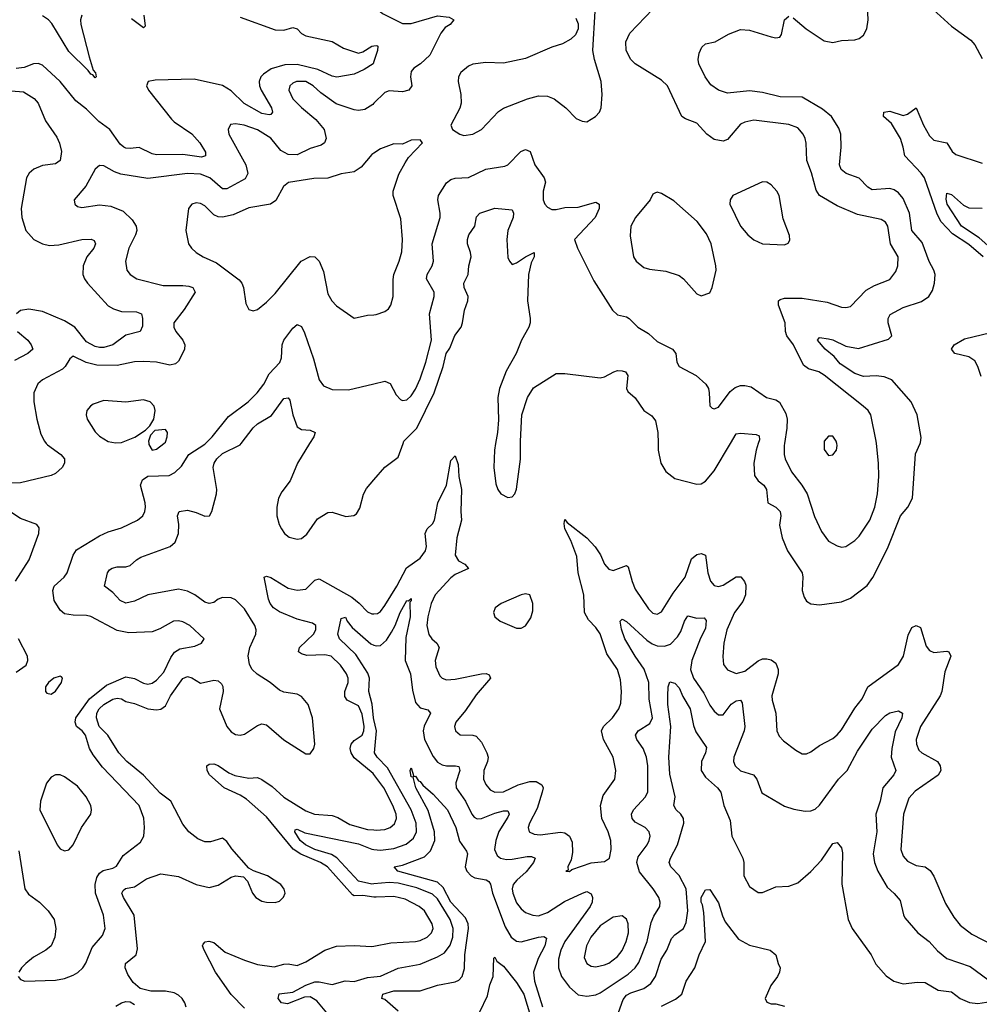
# Model space of a CAD drawing. Header units: inches. Extents: x 1843162 to 1959474, y 907081 to 1016326.
# Tile 492 of 656: x 1888386 to 1892757, y 997444 to 1001931. Entities that reach past the tile are written whole.
import ezdxf

# ---------------------------------------------------------------- set-up
doc = ezdxf.new("R2010")
doc.units = ezdxf.units.IN
doc.header["$MEASUREMENT"] = 0
for name, color, linetype in [('B8080', 7, 'Continuous'), ('B8090', 7, 'Continuous'), ('B8989', 7, 'Continuous'), ('B8999', 7, 'Continuous')]:
    doc.layers.add(name, color=color, linetype=linetype)

msp = doc.modelspace()

# ---------------------------------------------------------------- linework, layer by layer
at = {"layer": 'B8080', "color": 5}
for points, elevation in [([(1888670, 1001951.6), (1888664.1, 1001930), (1888665.6, 1001910), (1888702.1, 1001762.1), (1888721.1, 1001701.1), (1888731.7, 1001688.3), (1888734.7, 1001670), (1888730, 1001666.2), (1888720.2, 1001680.2), (1888710, 1001682.9), (1888699, 1001699), (1888610, 1001785.6), (1888533.4, 1001913.4), (1888518, 1001930), (1888490, 1001948.1)], 480), ([(1888951.4, 1001951.4), (1888958.4, 1001901.6), (1888950, 1001893.3), (1888895.1, 1001935.1)], 480), ([(1889390, 1001943.4), (1889550, 1001885.3), (1889590, 1001883.8), (1889630, 1001895), (1889650, 1001890.2), (1889670, 1001868.9), (1889690, 1001857.8), (1889810, 1001832.5), (1889861.9, 1001801.9), (1889930, 1001779.3), (1889950, 1001785.2), (1889989.9, 1001810.1), (1890000, 1001811.3)], 520), ([(1890000, 1001740.9), (1889996.5, 1001730), (1889955.7, 1001704.3), (1889910, 1001682.8), (1889830.7, 1001669.3), (1889810, 1001674.3), (1889744, 1001704), (1889650, 1001726.5), (1889594.5, 1001725.5), (1889532.5, 1001707.5), (1889497, 1001683), (1889485, 1001670), (1889476.8, 1001650), (1889478.6, 1001630), (1889486.9, 1001610), (1889534, 1001530), (1889537.5, 1001510), (1889530, 1001498.8), (1889522.8, 1001497.2), (1889490, 1001503.6), (1889409.5, 1001549.5), (1889350, 1001607.5), (1889310, 1001631.9), (1889180.7, 1001660.7), (1889003.9, 1001656.1), (1888971.2, 1001648.8), (1888963.5, 1001630), (1888972.6, 1001610), (1889078.3, 1001478.3), (1889090, 1001465.7), (1889170, 1001411.5), (1889207.1, 1001370), (1889232, 1001328), (1889232.6, 1001310), (1889215, 1001305), (1889130, 1001316.8), (1889010, 1001315.3), (1888990, 1001320.1), (1888930, 1001348), (1888890, 1001343.7), (1888870, 1001344.9), (1888860.3, 1001350), (1888843.6, 1001363.6), (1888797, 1001430), (1888747, 1001467), (1888690, 1001523.6), (1888642, 1001562), (1888571.5, 1001650), (1888490, 1001724.1), (1888470, 1001731.3), (1888450, 1001729.8), (1888406.4, 1001713.6), (1888370, 1001709.1)], 520), ([(1890000, 1001550.5), (1889994.7, 1001545.3), (1889958.1, 1001521.9), (1889930, 1001517.5), (1889910, 1001520.2), (1889827.6, 1001547.6), (1889757.4, 1001597.4), (1889723.8, 1001630), (1889690, 1001649), (1889647.7, 1001650), (1889630, 1001642.2), (1889616.9, 1001630), (1889612.4, 1001610), (1889630.3, 1001570), (1889670, 1001530.3), (1889735.7, 1001475.7), (1889772.7, 1001430), (1889782.3, 1001390), (1889774.7, 1001370), (1889760.3, 1001359.7), (1889710, 1001344.3), (1889650, 1001316), (1889610, 1001316.1), (1889575.3, 1001335.3), (1889530, 1001390.5), (1889470, 1001429.8), (1889409.2, 1001450.8), (1889370, 1001455.8), (1889347.2, 1001452.8), (1889336.4, 1001430), (1889339.5, 1001410), (1889416.2, 1001270), (1889425.3, 1001230), (1889413.8, 1001206.2), (1889330, 1001160.5), (1889310, 1001160.5), (1889252.8, 1001210), (1889210, 1001226.7), (1889150, 1001229.9), (1888970, 1001207.6), (1888846.8, 1001226.8), (1888817.7, 1001237.7), (1888770, 1001264.7), (1888750, 1001267.3), (1888730, 1001249.6), (1888687.5, 1001172.5), (1888634, 1001110), (1888637.3, 1001090), (1888650, 1001080.5), (1888670, 1001074.9), (1888750, 1001086.9), (1888802, 1001082), (1888858.3, 1001058.3), (1888898.7, 1001018.7), (1888916.2, 1000990), (1888919.3, 1000970), (1888914.5, 1000950), (1888883.2, 1000890), (1888867.7, 1000830), (1888874.9, 1000790), (1888890, 1000770.4), (1888920.7, 1000750), (1889040, 1000720), (1889130, 1000720.4), (1889156.2, 1000716.2), (1889175.3, 1000710), (1889185.5, 1000690), (1889135.3, 1000610), (1889088.1, 1000550), (1889088.2, 1000530), (1889098.2, 1000510), (1889130.2, 1000470), (1889138.4, 1000450), (1889136.5, 1000430), (1889128.4, 1000410), (1889110, 1000374.7), (1889096.6, 1000363.4), (1889070, 1000357), (1889010, 1000369.9), (1888950, 1000374.1), (1888910, 1000371.1), (1888830, 1000354.9), (1888737.2, 1000357.2), (1888688.6, 1000368.6), (1888630, 1000398), (1888614.5, 1000385.5), (1888593.6, 1000350), (1888581.5, 1000338.5), (1888490.3, 1000290), (1888468.3, 1000271.7), (1888450.2, 1000230), (1888451, 1000190), (1888463.8, 1000110), (1888482.7, 1000042.7), (1888498.8, 1000010), (1888507.1, 1000000)], 540), ([(1888310, 1001610.1), (1888403, 1001603), (1888452.1, 1001572.1), (1888470.2, 1001550), (1888503.5, 1001470), (1888555.1, 1001395.1), (1888568.1, 1001368.1), (1888576.2, 1001330), (1888570, 1001289.8), (1888550, 1001274.6), (1888490, 1001266.1), (1888450.3, 1001250), (1888428.8, 1001231.2), (1888417.6, 1001210), (1888393.4, 1001070), (1888395.8, 1001030), (1888414.5, 1000970), (1888450.1, 1000930.1), (1888490, 1000910.2), (1888522, 1000902), (1888564.9, 1000904.9), (1888670.1, 1000930.1), (1888711.4, 1000931.4), (1888725.4, 1000925.4), (1888732.1, 1000910), (1888723.5, 1000890), (1888692.8, 1000850), (1888675.6, 1000810), (1888674.2, 1000770), (1888682.2, 1000750), (1888695.2, 1000730), (1888790, 1000627.6), (1888813.8, 1000613.8), (1888850, 1000601.3), (1888919, 1000599), (1888941.3, 1000590), (1888946.4, 1000570), (1888945.5, 1000534.5), (1888935.6, 1000510), (1888870, 1000492.9), (1888810, 1000448.7), (1888770, 1000437.9), (1888750, 1000437.9), (1888730, 1000441.5), (1888690, 1000462.9), (1888636.9, 1000530), (1888590, 1000558.7), (1888490, 1000601), (1888428.1, 1000611.9), (1888390, 1000606.4), (1888371.5, 1000590)], 520), ([(1890000, 1001322.9), (1889990, 1001316.2), (1889941.6, 1001258.4), (1889910, 1001238), (1889850, 1001228.3), (1889790, 1001208.8), (1889726.8, 1001206.8), (1889610.2, 1001189.8), (1889588.7, 1001171.3), (1889552.5, 1001107.5), (1889529.5, 1001090.5), (1889430, 1001073.1), (1889358.5, 1001041.5), (1889310, 1001030.6), (1889290, 1001032.2), (1889270, 1001041.4), (1889230, 1001082.7), (1889210, 1001093.8), (1889190, 1001096.1), (1889170.7, 1001090), (1889155.2, 1001070), (1889143.6, 1000970), (1889155.3, 1000910), (1889168.7, 1000890), (1889190.4, 1000870), (1889222, 1000850), (1889283.1, 1000823.1), (1889386.1, 1000746.1), (1889398.7, 1000730), (1889406, 1000710), (1889417.1, 1000637.1), (1889430.6, 1000610.6), (1889450, 1000604), (1889470, 1000610.8), (1889510, 1000643.8), (1889550, 1000683.1), (1889668.5, 1000830), (1889710, 1000851.8), (1889730, 1000850.3), (1889750, 1000830.4), (1889770, 1000782.8), (1889790, 1000682), (1889808.9, 1000650), (1889830, 1000627), (1889910, 1000570.4), (1889970, 1000584.2), (1890000, 1000586.7)], 560), ([(1888375.9, 1000510), (1888423.8, 1000470), (1888439.3, 1000450), (1888445.5, 1000430), (1888423.6, 1000410), (1888362, 1000378)], 520), ([(1889233, 1000000), (1889263.2, 1000030), (1889337.4, 1000122.6), (1889426.6, 1000190), (1889468, 1000230), (1889498.3, 1000270), (1889523, 1000317), (1889571.4, 1000368.6), (1889578.7, 1000390), (1889582.4, 1000450), (1889589.1, 1000470), (1889630, 1000524.6), (1889650, 1000541.3), (1889670, 1000532.4), (1889684, 1000504), (1889725.3, 1000385.3), (1889750.2, 1000290.2), (1889770, 1000262), (1889810, 1000246.3), (1889884.2, 1000244.2), (1890000, 1000271.4)], 540), ([(1889394.8, 1000000), (1889450, 1000071.8), (1889469, 1000090), (1889532.9, 1000127.1), (1889590, 1000204), (1889610, 1000208.5), (1889617, 1000197), (1889630.1, 1000130), (1889650, 1000075.8), (1889670, 1000063.2), (1889710, 1000060.8), (1889732.4, 1000050), (1889725.8, 1000030), (1889707.1, 1000000)], 520), ([(1889042.3, 1000000), (1889050, 1000006.2), (1889058.8, 1000030), (1889059.3, 1000050), (1889050, 1000063.5), (1889001.8, 1000058.2), (1888982, 1000038), (1888973.8, 1000010), (1888974.5, 1000000)], 560)]:
    msp.add_lwpolyline(points, dxfattribs=dict(at, elevation=elevation))
at = {"layer": 'B8080', "color": 5, "elevation": 560}
msp.add_lwpolyline([(1888950, 1000198.5), (1888870, 1000188.6), (1888770, 1000195.1), (1888721.4, 1000178.6), (1888708.2, 1000170), (1888692.2, 1000150), (1888688.7, 1000130), (1888693.7, 1000110), (1888730, 1000052.7), (1888750, 1000032.4), (1888790, 1000008.5), (1888823.4, 1000003.4), (1888850, 1000004.9), (1888910.8, 1000029.2), (1888959.2, 1000060.8), (1888979.1, 1000080.9), (1888997, 1000110), (1889004.2, 1000150), (1888999.6, 1000170), (1888980.9, 1000190)], close=True, dxfattribs=at)
at = {"layer": 'B8090', "color": 5}
for points, elevation in [([(1890000, 1002002), (1890018, 1001978), (1890039.6, 1001959.6), (1890130, 1001914), (1890170, 1001913.1), (1890290, 1001948.4), (1890342.2, 1001942.2), (1890363.8, 1001930), (1890347.2, 1001910), (1890324.9, 1001895.1), (1890304.7, 1001870), (1890254.6, 1001770), (1890211.6, 1001730), (1890181.7, 1001710), (1890170, 1001695.1), (1890166.2, 1001670), (1890172.6, 1001630), (1890159.6, 1001610), (1890130, 1001602), (1890070, 1001606.8), (1890050, 1001598.8), (1890000, 1001550.5)], 540), ([(1891910, 1001940.2), (1891969, 1001889), (1892050, 1001835.2), (1892090, 1001827.8), (1892130, 1001836.5), (1892190, 1001839.5), (1892210, 1001845.7), (1892230, 1001860.4), (1892245.1, 1001890), (1892251.6, 1001930), (1892247.1, 1002030)], 520), ([(1892530, 1001993.4), (1892630, 1001902), (1892718.3, 1001838.3), (1892737.3, 1001817.3), (1892770, 1001754)], 520), ([(1890918.8, 1001938.8), (1890930, 1001912), (1890930.5, 1001890), (1890917.4, 1001862.6), (1890896.9, 1001843.1), (1890859.3, 1001820.7), (1890810, 1001806), (1890690, 1001754.7), (1890590, 1001732.4), (1890510, 1001736.3), (1890450, 1001727.8), (1890430, 1001718.7), (1890395.5, 1001690), (1890385.7, 1001670), (1890384.2, 1001650), (1890395.3, 1001590), (1890397, 1001550), (1890391.7, 1001528.3), (1890350.8, 1001450), (1890358, 1001430), (1890391.3, 1001410), (1890410, 1001403.8), (1890450, 1001408.7), (1890489.3, 1001430), (1890567.6, 1001512.4), (1890590, 1001528), (1890699, 1001570), (1890750, 1001583.7), (1890790, 1001582.6), (1890820.7, 1001570), (1890873.4, 1001530), (1890921.4, 1001481.4), (1890948.5, 1001468.5), (1890970, 1001465.5), (1891009.7, 1001490.3), (1891026.6, 1001510), (1891035.1, 1001530), (1891039.6, 1001590), (1891035.4, 1001650), (1891004.7, 1001750), (1890997, 1001790), (1891008, 1001970)], 560), ([(1892288.8, 1000000), (1892287.8, 1000010), (1892263.1, 1000130), (1892250.7, 1000150), (1892227.8, 1000170), (1892050, 1000310.8), (1892026.4, 1000326.4), (1891979.6, 1000339.6), (1891956.6, 1000356.6), (1891910.4, 1000450), (1891880.5, 1000490), (1891874.9, 1000510), (1891873.2, 1000550), (1891842.1, 1000630), (1891842.5, 1000650), (1891850, 1000656.6), (1891870, 1000661.5), (1891950, 1000661.5), (1892064.3, 1000644.3), (1892130, 1000621.7), (1892150, 1000619.5), (1892170, 1000623.8), (1892241.5, 1000698.5), (1892280.4, 1000719.6), (1892350, 1000747.8), (1892376.4, 1000783.6), (1892385.6, 1000810), (1892387.6, 1000850), (1892352.9, 1000910), (1892341.2, 1000990), (1892330, 1001008.2), (1892310, 1001020.3), (1892202.7, 1001042.7), (1892110, 1001083.1), (1892028.7, 1001130), (1892014.3, 1001154.3), (1891993, 1001233), (1891971.1, 1001290), (1891968.8, 1001368.8), (1891964.2, 1001390), (1891954.5, 1001410), (1891930, 1001437.6), (1891890, 1001453.8), (1891730, 1001473.6), (1891690, 1001464.8), (1891670, 1001454.8), (1891610, 1001384.8), (1891590, 1001378.2), (1891550, 1001385), (1891515.5, 1001410), (1891470, 1001459.8), (1891418.7, 1001478.7), (1891402, 1001490), (1891337.3, 1001630), (1891310, 1001655.3), (1891190, 1001729.8), (1891169.8, 1001750), (1891148.2, 1001790), (1891147, 1001830), (1891164.8, 1001870), (1891270, 1001978.9)], 540), ([(1892488, 1000000), (1892490, 1000004.7), (1892492.7, 1000027.3), (1892474.8, 1000130), (1892447, 1000190), (1892359.1, 1000290), (1892323.9, 1000303.9), (1892287.9, 1000307.9), (1892230, 1000305.3), (1892190, 1000318.1), (1892122.8, 1000362.8), (1892096.1, 1000396.1), (1892054.5, 1000430), (1892020.9, 1000470), (1892030, 1000482.8), (1892070, 1000477.1), (1892090, 1000471.8), (1892150, 1000442.5), (1892207, 1000433), (1892344.4, 1000475.6), (1892358.5, 1000490), (1892342.7, 1000550), (1892342.2, 1000570), (1892352, 1000588), (1892410, 1000619.6), (1892493.6, 1000646.4), (1892527.7, 1000670), (1892543.8, 1000696.2), (1892553.9, 1000730), (1892555.9, 1000770), (1892550, 1000789.6), (1892529.1, 1000829.1), (1892496.4, 1000916.4), (1892449.5, 1000970), (1892439.6, 1001050), (1892410, 1001115.9), (1892390, 1001141.7), (1892370, 1001155.2), (1892350, 1001161.6), (1892270, 1001155.5), (1892250, 1001167.6), (1892210, 1001209.3), (1892150.8, 1001230.8), (1892127.9, 1001247.9), (1892120.5, 1001270), (1892127.7, 1001350), (1892126, 1001410), (1892117.3, 1001437.3), (1892084.8, 1001490), (1892042.9, 1001522.9), (1891950, 1001577.8), (1891850, 1001580.3), (1891770, 1001598.7), (1891710, 1001606.4), (1891610, 1001596.8), (1891570, 1001609.8), (1891534.8, 1001634.8), (1891508.4, 1001670), (1891480.5, 1001730), (1891476.3, 1001750), (1891481.5, 1001778.6), (1891494, 1001806), (1891510, 1001820.4), (1891554, 1001830), (1891614.6, 1001865.4), (1891670, 1001886), (1891710, 1001883.2), (1891810, 1001852.4), (1891831, 1001849), (1891848.2, 1001851.8), (1891855.7, 1001864.3), (1891869.3, 1001930.7), (1891890, 1001946.9)], 520), ([(1890000, 1001811.3), (1890012.8, 1001812.8), (1890017.1, 1001810), (1890015.6, 1001790), (1890000, 1001740.9)], 520), ([(1892774.6, 1000850), (1892710, 1000906.4), (1892635.9, 1000955.9), (1892583.4, 1001010), (1892564.7, 1001044.7), (1892507.1, 1001210), (1892491.8, 1001231.8), (1892417.9, 1001310), (1892411.1, 1001350), (1892398.1, 1001390), (1892357.7, 1001457.7), (1892321.2, 1001490), (1892321.7, 1001510), (1892350, 1001514.7), (1892410, 1001494.8), (1892430, 1001500.4), (1892470.2, 1001530.2), (1892503.8, 1001450), (1892530, 1001402.2), (1892550, 1001382.4), (1892610, 1001370.2), (1892633.8, 1001330), (1892650, 1001317.3), (1892770, 1001277.9)], 480), ([(1890000, 1000586.7), (1890010, 1000587.6), (1890050, 1000601.3), (1890065.9, 1000614.1), (1890076.3, 1000630), (1890087.1, 1000670), (1890086.8, 1000746.8), (1890090.7, 1000770), (1890115.5, 1000830), (1890126.9, 1000873.1), (1890130.7, 1000930), (1890123.1, 1001023.1), (1890086.9, 1001130), (1890088, 1001150), (1890113.3, 1001226.7), (1890141.8, 1001278.2), (1890157.1, 1001302.9), (1890221.2, 1001370), (1890210, 1001384), (1890170, 1001382.7), (1890130, 1001364), (1890090, 1001366), (1890030, 1001342.9), (1890000, 1001322.9)], 560), ([(1890000, 1000271.4), (1890050, 1000283.1), (1890073.2, 1000273.2), (1890101.1, 1000221.1), (1890120.2, 1000200.2), (1890130, 1000194.9), (1890150, 1000198.3), (1890170, 1000216.9), (1890190, 1000247.8), (1890210, 1000294.9), (1890236.1, 1000370), (1890262.5, 1000470), (1890253, 1000590), (1890273.6, 1000670), (1890273.6, 1000690), (1890239.4, 1000750), (1890241.8, 1000770), (1890264.5, 1000810), (1890270.6, 1000830), (1890264.7, 1000910), (1890301, 1001030), (1890302.2, 1001050), (1890291.4, 1001110), (1890294.2, 1001130), (1890330, 1001187.6), (1890350, 1001203.2), (1890370, 1001209.4), (1890430, 1001212.7), (1890509.4, 1001250.6), (1890596.8, 1001263.2), (1890610, 1001270.2), (1890668.4, 1001330), (1890690, 1001339), (1890710.9, 1001330.9), (1890733.1, 1001270), (1890775.2, 1001210), (1890781, 1001190), (1890771.3, 1001150), (1890770.2, 1001110.3), (1890777.6, 1001090), (1890790, 1001076.4), (1890810, 1001066.3), (1890830, 1001065.8), (1890870, 1001075.6), (1890930, 1001077.1), (1891010, 1001099.6), (1891026, 1001090), (1891025.8, 1001070), (1891007.5, 1001030), (1890914, 1000930), (1890926.8, 1000890), (1891001.3, 1000741.3), (1891087.2, 1000607.2), (1891110, 1000586.5), (1891150, 1000577.6), (1891163.1, 1000570), (1891202, 1000530), (1891250, 1000500.9), (1891290, 1000464), (1891359.3, 1000430), (1891375.3, 1000410), (1891380.3, 1000370), (1891390.2, 1000350.3), (1891467, 1000310), (1891511.6, 1000270), (1891523.1, 1000250), (1891527.2, 1000230), (1891530, 1000172), (1891541.1, 1000161.1), (1891550, 1000157.3), (1891570, 1000166), (1891623.1, 1000236.9), (1891645.1, 1000254.9), (1891670, 1000263.5), (1891690, 1000264.5), (1891717.8, 1000257.8), (1891788, 1000210), (1891830, 1000198.6), (1891847.9, 1000187.9), (1891875.7, 1000135.7), (1891881.4, 1000110), (1891881.3, 1000070), (1891870, 1000000)], 540), ([(1892810, 1000890.3), (1892756.6, 1000936.6), (1892676.3, 1000990), (1892611.5, 1001090), (1892607, 1001113), (1892610, 1001140.5), (1892630, 1001134), (1892685.7, 1001085.7), (1892710, 1001073.5), (1892770, 1001072.9)], 460), ([(1890133, 1000000), (1890136.7, 1000010), (1890194.9, 1000070), (1890275, 1000230), (1890316, 1000350), (1890328.7, 1000410), (1890345.2, 1000434.8), (1890367.8, 1000492.2), (1890396.8, 1000530), (1890403.2, 1000550), (1890412.3, 1000607.7), (1890427.9, 1000650), (1890428.6, 1000670), (1890411.3, 1000710), (1890409.8, 1000730), (1890429.8, 1000770), (1890431.6, 1000810), (1890442.6, 1000850), (1890440.4, 1000870), (1890426, 1000910), (1890426, 1000930), (1890432, 1000950), (1890458.8, 1000990), (1890466.6, 1001033.4), (1890482, 1001050), (1890550, 1001072.4), (1890630, 1001064.4), (1890636.3, 1001050), (1890634.4, 1001030), (1890610.2, 1000970), (1890605.5, 1000930), (1890610, 1000847.7), (1890616.9, 1000830), (1890630, 1000816.1), (1890650, 1000822.3), (1890689.9, 1000850.1), (1890730.4, 1000870), (1890730.2, 1000850.2), (1890716.2, 1000823.8), (1890704, 1000770), (1890699.7, 1000650), (1890712.2, 1000570), (1890711.3, 1000550), (1890705.8, 1000530), (1890671.9, 1000470), (1890647.7, 1000410), (1890601.5, 1000330), (1890572.1, 1000250), (1890563.8, 1000210), (1890567.9, 1000107.9), (1890563, 1000050), (1890554.1, 1000000)], 520), ([(1892765.2, 1000305.2), (1892751.3, 1000351.3), (1892736.4, 1000376.4), (1892710, 1000394), (1892646, 1000410), (1892631, 1000430), (1892642.3, 1000450), (1892690, 1000476.8), (1892810, 1000505)], 480), ([(1890667.2, 1000000), (1890667.1, 1000010), (1890674.1, 1000130), (1890699.1, 1000210), (1890726.4, 1000253.6), (1890830, 1000318.6), (1890870, 1000319.3), (1891030, 1000299.3), (1891050, 1000303.9), (1891093, 1000327), (1891110, 1000332.1), (1891130.9, 1000330.9), (1891145.7, 1000325.7), (1891156.5, 1000310), (1891150.3, 1000250), (1891156.5, 1000236.5), (1891190, 1000208), (1891230, 1000150.6), (1891266.3, 1000126.3), (1891282.3, 1000102.3), (1891293.4, 1000050), (1891294.5, 1000000)], 520), ([(1891624.1, 1000000), (1891650, 1000043.6), (1891670, 1000047.2), (1891740.4, 1000040.4), (1891755, 1000035), (1891756, 1000016), (1891750.6, 1000000)], 520), ([(1892107.8, 1000000), (1892106, 1000010), (1892090, 1000033.6), (1892070, 1000033.6), (1892050.4, 1000010), (1892050.3, 1000000)], 560)]:
    msp.add_lwpolyline(points, dxfattribs=dict(at, elevation=elevation))
at = {"layer": 'B8090', "color": 5, "elevation": 560}
for points in [[(1891770, 1001192.8), (1891634, 1001130), (1891622, 1001110), (1891621.6, 1001090), (1891670.3, 1000990), (1891703.1, 1000950), (1891730, 1000927.6), (1891770, 1000910.3), (1891870, 1000905.5), (1891886.8, 1000913.2), (1891894.2, 1000925.8), (1891892.1, 1000947.9), (1891864.1, 1001024.1), (1891845.4, 1001130), (1891835.8, 1001150), (1891810, 1001178), (1891790, 1001191.3)], [(1891290, 1001145.2), (1891278.8, 1001141.2), (1891270, 1001135.3), (1891258, 1001110), (1891191.4, 1001030), (1891170.2, 1000990), (1891166.3, 1000946.3), (1891182.8, 1000850), (1891194.8, 1000830), (1891230, 1000802), (1891254.6, 1000794.6), (1891330, 1000784.6), (1891390, 1000766), (1891410.2, 1000750.2), (1891470, 1000682.4), (1891490, 1000673.4), (1891530, 1000686.8), (1891541.2, 1000710), (1891558, 1000790), (1891557.6, 1000810), (1891535.4, 1000910), (1891515.2, 1000955.2), (1891472.1, 1001012.1), (1891365.6, 1001105.6), (1891310, 1001139.3)]]:
    msp.add_lwpolyline(points, close=True, dxfattribs=at)
at = {"layer": 'B8989', "color": 5}
for points, elevation in [([(1888507.1, 1000000), (1888512.9, 999992.9), (1888573.8, 999950), (1888590.2, 999930), (1888591.2, 999910), (1888579.7, 999890), (1888550, 999862.3), (1888530, 999853.4), (1888390, 999820.2), (1888330, 999819), (1888270, 999832), (1888237, 999850), (1888210, 999881.9), (1888178.4, 999930), (1888150, 999990.9), (1888144, 1000000)], 540), ([(1888379.3, 997570), (1888390, 997556.3), (1888410, 997548.9), (1888550, 997553.8), (1888590, 997561.8), (1888630, 997576.5), (1888651.4, 997588.6), (1888674.3, 997610), (1888688, 997632), (1888716.8, 997703.2), (1888763.2, 997756.8), (1888775.8, 997790), (1888767.9, 997850), (1888731.5, 997950), (1888730.4, 997990), (1888737.7, 998022.3), (1888750, 998042), (1888766.6, 998053.4), (1888810, 998063.8), (1888827.1, 998072.9), (1888858.4, 998121.6), (1888937.2, 998182.8), (1888952.3, 998210), (1888955.3, 998250), (1888951.7, 998291.7), (1888929.9, 998349.9), (1888764, 998524), (1888721.2, 998581.2), (1888704.9, 998610), (1888686, 998670), (1888670.8, 998690), (1888644.5, 998710), (1888639.3, 998730), (1888641.5, 998750), (1888703.9, 998836.1), (1888781.1, 998898.9), (1888870, 998936.1), (1888910, 998928.3), (1888950, 998907.4), (1888970, 998902.7), (1888990, 998906.8), (1889010, 998921.1), (1889042.3, 998957.7), (1889074.9, 999025.1), (1889091.4, 999048.6), (1889115.7, 999064.3), (1889184.5, 999075.5), (1889214, 999090), (1889226, 999110), (1889161.3, 999170), (1889130, 999187.4), (1889110, 999192), (1889087.7, 999190), (1889025.4, 999154.6), (1888990, 999141.8), (1888883.1, 999136.9), (1888830, 999147.8), (1888710, 999210.5), (1888690, 999216.5), (1888630, 999217.2), (1888590, 999222.8), (1888570, 999239.7), (1888543.9, 999283.9), (1888537.3, 999330), (1888542.8, 999350), (1888589.3, 999390.7), (1888603.2, 999410), (1888630.6, 999490), (1888645, 999515), (1888750, 999579.3), (1888790, 999596.8), (1888850, 999614.6), (1888923, 999650), (1888947.3, 999670), (1888956.8, 999690), (1888958.7, 999710), (1888957.6, 999730), (1888936.2, 999810), (1888945.6, 999834.4), (1888969.9, 999850.1), (1889066.7, 999853.3), (1889093.1, 999866.9), (1889123, 999897), (1889156.8, 999950), (1889230, 999997), (1889233, 1000000)], 540), ([(1889144.8, 997430), (1889139.2, 997450), (1889126.9, 997470), (1889110, 997485.7), (1889090, 997495.5), (1889050, 997504.1), (1888984.1, 997504.1), (1888935.5, 997515.5), (1888902.6, 997542.6), (1888878.9, 997578.9), (1888866.4, 997610), (1888868.2, 997630), (1888917, 997670), (1888923.7, 997696.3), (1888907.5, 997850), (1888858.8, 997930), (1888851.3, 997950), (1888857.5, 997962.5), (1888868.8, 997971.2), (1888910, 997979.6), (1888964.3, 998015.7), (1889030, 998037.7), (1889110, 998026.3), (1889190, 997989.5), (1889250, 997976.6), (1889290, 997987.3), (1889350, 998023.7), (1889370, 998029.4), (1889405.4, 998025.4), (1889424.4, 998004.4), (1889447.1, 997950), (1889461.7, 997930), (1889490, 997914.4), (1889510.8, 997909.2), (1889550, 997908), (1889570, 997914), (1889588.4, 997931.6), (1889595.1, 997950), (1889591.6, 997968.4), (1889575.1, 997990), (1889514.7, 998030), (1889451.9, 998051.9), (1889430, 998064.5), (1889352.5, 998152.5), (1889330, 998185.1), (1889310, 998201.7), (1889256.1, 998183.9), (1889230, 998184.6), (1889198.2, 998198.2), (1889157.4, 998230), (1889130, 998265.1), (1889075.2, 998370), (1889026.7, 998406.7), (1888950, 998488.3), (1888874.3, 998550), (1888838.1, 998590), (1888787.5, 998670), (1888749, 998710), (1888735.5, 998750), (1888738.5, 998770), (1888749.1, 998790.9), (1888768.9, 998810), (1888810, 998834.1), (1888830, 998838.9), (1888850, 998835.5), (1888870, 998823.9), (1888910, 998814.1), (1888970, 998790.5), (1889010, 998786.2), (1889030, 998788.8), (1889050, 998804.4), (1889073, 998850), (1889130, 998927.9), (1889150, 998938.3), (1889170, 998931.6), (1889210, 998907.2), (1889270, 998920.6), (1889290, 998917.5), (1889304.9, 998904.9), (1889311.6, 998891.6), (1889313.8, 998870), (1889297.1, 998790), (1889330.2, 998710), (1889350, 998685), (1889370, 998673.5), (1889390, 998670.2), (1889410, 998675.5), (1889470, 998714.4), (1889490, 998721.3), (1889510, 998718.1), (1889590, 998649.4), (1889690, 998584.9), (1889710, 998585.3), (1889726.6, 998610), (1889730.6, 998629.4), (1889719.6, 998750), (1889700.5, 998810), (1889670, 998846.8), (1889650, 998858), (1889590, 998866.3), (1889570, 998875.2), (1889526.8, 998910), (1889467.9, 998947.9), (1889445.7, 998970), (1889433, 998993), (1889427.4, 999032.6), (1889434.5, 999070), (1889462.7, 999130), (1889463.9, 999150), (1889457.5, 999170), (1889410, 999245.7), (1889370, 999287.9), (1889350, 999296.2), (1889310, 999297.4), (1889290, 999289.8), (1889270, 999275.4), (1889250, 999269.8), (1889230, 999276.3), (1889183.7, 999310), (1889150, 999326.7), (1889110, 999335.4), (1888970, 999310.5), (1888910, 999281.1), (1888870, 999272), (1888844.5, 999284.5), (1888810, 999321.1), (1888772, 999350), (1888785.7, 999410), (1888795.7, 999424.3), (1888808, 999432), (1888830, 999437.6), (1888870, 999437.3), (1888890, 999444), (1888918.3, 999470), (1888938.8, 999481.2), (1889072.3, 999530), (1889093.8, 999550), (1889109.8, 999590), (1889111.6, 999630), (1889105.6, 999670), (1889112.7, 999690), (1889150, 999695.6), (1889190, 999685.4), (1889230, 999668.2), (1889250.6, 999669.4), (1889261.8, 999690), (1889282.4, 999770), (1889284.1, 999790), (1889268.2, 999890), (1889272.4, 999910), (1889284.2, 999930), (1889310, 999954), (1889390, 999993.7), (1889394.8, 1000000)], 520), ([(1888974.5, 1000000), (1888974.9, 999994.9), (1888990, 999969.1), (1889010, 999974), (1889042.3, 1000000)], 560), ([(1889707.1, 1000000), (1889651.2, 999910), (1889618.4, 999830), (1889580.3, 999779.7), (1889565.2, 999750), (1889557.2, 999710), (1889557.9, 999670), (1889568.5, 999630), (1889578.8, 999610), (1889592.1, 999590), (1889613.3, 999573.3), (1889650, 999563.5), (1889670, 999567), (1889694.1, 999585.9), (1889743.4, 999656.6), (1889790, 999685.4), (1889810, 999687.4), (1889872.6, 999667.4), (1889908.8, 999671.2), (1889920.6, 999679.4), (1889935.6, 999704.4), (1889951.9, 999768.1), (1889965.5, 999794.5), (1890000, 999834.5)], 520), ([(1888368, 999372), (1888429.8, 999470.2), (1888474.3, 999590), (1888475.1, 999615.1), (1888465.2, 999630), (1888390, 999658.5), (1888290, 999723.7)], 560), ([(1890000, 998490.8), (1889996.1, 998496.1), (1889910, 998567.7), (1889896.5, 998590), (1889891.9, 998610), (1889895.5, 998630), (1889910, 998646.1), (1889945.6, 998670), (1889953.7, 998690), (1889954.8, 998710), (1889946.4, 998766.4), (1889930, 998804.8), (1889877.7, 998830), (1889867, 998847), (1889868, 998870), (1889882.5, 998910), (1889881.9, 998930), (1889874.5, 998950), (1889848, 998990), (1889805.3, 999030), (1889776.7, 999036.7), (1889694, 999034), (1889670, 999040.5), (1889656.2, 999050), (1889660.5, 999070), (1889723.9, 999130), (1889735.9, 999150), (1889735, 999170), (1889720.2, 999180.2), (1889650, 999199.1), (1889570, 999233), (1889542.4, 999250), (1889527.1, 999270), (1889519.9, 999290), (1889500.5, 999390), (1889510, 999395), (1889530, 999388.6), (1889610, 999339.6), (1889650, 999331.6), (1889690, 999335.5), (1889730, 999376.5), (1889750, 999383.2), (1889898.7, 999298.7), (1889932.2, 999272.2), (1889970, 999232.8), (1889990, 999223.2), (1890000, 999223.7)], 480), ([(1890000, 998741.9), (1889998.3, 998750), (1889991.8, 998811.8), (1889976.2, 998870), (1889979.5, 998930), (1889972.5, 998952.5), (1889918.1, 999038.1), (1889842.5, 999110), (1889836.2, 999130), (1889850, 999202.8), (1889870, 999207.7), (1889877.7, 999190), (1889901.2, 999161.2), (1889986.4, 999086.4), (1890000, 999081.3)], 460), ([(1888370, 998957.3), (1888416, 998990), (1888423.7, 999010), (1888422, 999030), (1888380.7, 999110)], 560), ([(1890000, 997932.8), (1889950, 997939.1), (1889910, 997938.2), (1889902.5, 997942.5), (1889787.8, 998070), (1889757, 998090), (1889667.4, 998127.4), (1889631.3, 998151.2), (1889510, 998298.9), (1889419.2, 998379.2), (1889390, 998397.6), (1889318, 998430), (1889251.4, 998490), (1889240.3, 998510), (1889238.3, 998530), (1889250, 998538.2), (1889270, 998539.2), (1889290, 998531.8), (1889338.5, 998498.5), (1889366.8, 998486.8), (1889430, 998474.1), (1889470, 998477), (1889490, 998468.8), (1889536.3, 998436.3), (1889590, 998387.4), (1889690, 998325.7), (1889729.7, 998309.7), (1889810, 998304.6), (1889835.4, 998295.4), (1889890, 998262.6), (1889970, 998240.9), (1890000, 998238.2)], 480), ([(1890000, 997992.1), (1889990, 997991.1), (1889930, 998004.8), (1889831.1, 998111.1), (1889806.1, 998126.1), (1889730, 998149.1), (1889687.5, 998170), (1889663.6, 998190), (1889639.7, 998230), (1889640.4, 998239.6), (1889650, 998242), (1889685.2, 998225.2), (1889930, 998175.8), (1889990, 998151.3), (1890000, 998149.9)], 460), ([(1888382.8, 998142.8), (1888409.1, 997970), (1888426.5, 997946.5), (1888477.3, 997910), (1888516.5, 997870), (1888542.7, 997830), (1888550.3, 997790), (1888547.2, 997750), (1888529.1, 997710.9), (1888505.5, 997690), (1888450, 997658.3), (1888414.4, 997630), (1888394.4, 997610), (1888382.4, 997590)], 540), ([(1889410, 997426.8), (1889350, 997488.1), (1889278.9, 997590), (1889226, 997690), (1889219.8, 997710), (1889221.8, 997718.2), (1889231.1, 997728.9), (1889247.9, 997732.1), (1889270, 997725.5), (1889321.8, 997681.8), (1889410, 997644.2), (1889470, 997625.6), (1889544.8, 997615.2), (1889590, 997627.4), (1889610, 997628), (1889650, 997620.1), (1889690, 997637), (1889776.9, 997690), (1889830, 997708.9), (1889910, 997712.4), (1889990, 997707.1), (1890000, 997709)], 480), ([(1890000, 997399.2), (1889910, 997358), (1889870, 997356), (1889830, 997369.1), (1889810, 997382), (1889785.2, 997405.2), (1889740, 997460), (1889710, 997477.6), (1889684.3, 997475.7), (1889606.3, 997446.3), (1889579.2, 997450), (1889564.4, 997470), (1889567.9, 997492.1), (1889630, 997498.9), (1889690, 997531.4), (1889730, 997545.5), (1889750, 997545.9), (1889810, 997534.8), (1889869.2, 997550.8), (1889910, 997547.5), (1889970, 997565.9), (1890000, 997568.7)], 460), ([(1888824.4, 997435.6), (1888850, 997451.1), (1888870, 997456.5), (1888890, 997454.3), (1888910, 997443.1)], 520)]:
    msp.add_lwpolyline(points, dxfattribs=dict(at, elevation=elevation))
at = {"layer": 'B8989', "color": 5, "elevation": 560}
for points in [[(1888570, 998939), (1888542, 998930), (1888518, 998910), (1888504.7, 998890), (1888504.7, 998870), (1888510, 998862), (1888530, 998858), (1888550, 998871.3), (1888577.2, 998910), (1888582, 998930), (1888576.5, 998936.5)], [(1888570, 998489.5), (1888550, 998489.5), (1888530, 998479.3), (1888509.1, 998450.9), (1888481.5, 998370), (1888477.4, 998330), (1888556.4, 998170), (1888570, 998153), (1888590, 998143), (1888610, 998148), (1888630, 998170.6), (1888668.2, 998250), (1888709.7, 998310), (1888713, 998330), (1888709.7, 998350), (1888689.7, 998390), (1888650, 998438), (1888590, 998480.7)]]:
    msp.add_lwpolyline(points, close=True, dxfattribs=at)
at = {"layer": 'B8999', "color": 5}
for points, elevation in [([(1890000, 999834.5), (1890050, 999892.3), (1890110, 999937.6), (1890133, 1000000)], 520), ([(1890554.1, 1000000), (1890548.7, 999970), (1890546.2, 999890), (1890555.3, 999815.3), (1890564, 999790), (1890578.3, 999770), (1890610, 999753.6), (1890630, 999756.5), (1890641, 999770), (1890649.2, 999790.8), (1890667.9, 999927.9), (1890667.2, 1000000)], 520), ([(1891294.5, 1000000), (1891295.2, 999970), (1891306.5, 999910), (1891330, 999872.4), (1891370, 999839.5), (1891470, 999814.9), (1891490, 999815.6), (1891510, 999827.8), (1891550, 999875.5), (1891624.1, 1000000)], 520), ([(1891750.6, 1000000), (1891740.3, 999970), (1891730.1, 999910.1), (1891733.5, 999853.5), (1891750, 999830.2), (1891775.2, 999810), (1891788.1, 999790), (1891794.3, 999730), (1891830, 999709.3), (1891851, 999690), (1891853.9, 999670), (1891847.1, 999627.1), (1891859.3, 999570), (1891883.5, 999510), (1891950.1, 999410), (1891954.2, 999390), (1891950.2, 999330), (1891959.2, 999299.2), (1891970, 999280.4), (1891990, 999269), (1892030, 999264.4), (1892130, 999278.6), (1892170, 999294.7), (1892247, 999353), (1892271.8, 999388.2), (1892339, 999521), (1892398.5, 999670), (1892431.7, 999710), (1892452.5, 999750), (1892467.3, 999952.7), (1892488, 1000000)], 520), ([(1891870, 1000000), (1891868.4, 999990), (1891868.5, 999950), (1891873.7, 999930), (1891902, 999870), (1891948.7, 999810), (1891973.1, 999770), (1892006.2, 999666.2), (1892038.7, 999598.7), (1892070, 999554.9), (1892110, 999532.7), (1892130, 999527.7), (1892150, 999530.4), (1892190, 999557.4), (1892210, 999578), (1892258, 999650), (1892280.7, 999710), (1892293.3, 999770), (1892299.8, 999850), (1892298.2, 999910), (1892288.8, 1000000)], 540), ([(1892050.3, 1000000), (1892050, 999972), (1892070, 999945.5), (1892090, 999947.3), (1892107, 999970), (1892109.6, 999990), (1892107.8, 1000000)], 560), ([(1890000, 999223.7), (1890015.5, 999224.5), (1890030, 999234.2), (1890050, 999261.5), (1890104.1, 999350), (1890147.6, 999432.4), (1890210, 999477.5), (1890235.2, 999510), (1890239.1, 999530), (1890232.7, 999590), (1890242.6, 999610), (1890266.6, 999633.4), (1890276.4, 999650), (1890291.6, 999730), (1890331.1, 999810), (1890350, 999922.8), (1890370, 999944), (1890383.4, 999903.4), (1890387.2, 999850), (1890398.5, 999790), (1890395.8, 999690), (1890398.9, 999650), (1890377.1, 999570), (1890369.7, 999490), (1890385.2, 999465.2), (1890414.4, 999450), (1890431.4, 999430), (1890370, 999402.2), (1890350, 999388.1), (1890279.3, 999310), (1890259.9, 999270), (1890244.8, 999210), (1890241.6, 999170), (1890249.3, 999129.3), (1890263.2, 999110), (1890286.5, 999090), (1890296.3, 999070), (1890279.4, 999010), (1890281.5, 998981.5), (1890300.3, 998940.3), (1890310.2, 998930.2), (1890330, 998923.2), (1890370, 998925), (1890490.6, 998950.6), (1890511.7, 998951.7), (1890525.5, 998945.5), (1890531.3, 998930), (1890465.4, 998854.6), (1890417.1, 998782.9), (1890372.7, 998730), (1890367.1, 998710), (1890371.8, 998690), (1890392.4, 998672.4), (1890450, 998670.9), (1890465.2, 998665.2), (1890490, 998639.2), (1890514.7, 998590), (1890520.1, 998570), (1890517.2, 998550), (1890500.4, 998510), (1890498.4, 998470), (1890510, 998445.5), (1890530, 998421.8), (1890550.7, 998410.7), (1890590, 998412.7), (1890656.6, 998443.4), (1890710, 998459.9), (1890738.5, 998458.5), (1890764.2, 998444.2), (1890771, 998430), (1890766, 998410), (1890743.1, 998336.9), (1890707.8, 998270), (1890702.6, 998250), (1890706.5, 998230), (1890730, 998219.3), (1890756.7, 998216.7), (1890850, 998228.7), (1890870, 998225.6), (1890890.7, 998210.7), (1890903.1, 998183.1), (1890904.6, 998135.4), (1890898.4, 998101.6), (1890883.8, 998070), (1890884.7, 998055.3), (1890874, 998050), (1890890, 998048.7), (1890901.7, 998058.3), (1890990, 998087.9), (1891050, 998094.6), (1891072.3, 998110), (1891079.8, 998150), (1891079, 998190), (1891067, 998230), (1891038.4, 998290), (1891031.6, 998350), (1891044.4, 998395.6), (1891097.5, 998470), (1891101.3, 998510), (1891089.8, 998570), (1891046, 998650), (1891037, 998690), (1891045.8, 998710), (1891087, 998750), (1891115.3, 998790), (1891124.4, 998815.6), (1891127.1, 998870), (1891122.8, 998922.8), (1891109, 998970), (1891061.5, 999041.5), (1891030, 999132.1), (1891010, 999161.2), (1890976.6, 999196.6), (1890959.6, 999230), (1890955.8, 999310), (1890930.7, 999410), (1890923.9, 999483.9), (1890896.9, 999556.9), (1890868.7, 999610), (1890865.7, 999634.3), (1890870, 999654), (1890879.9, 999639.9), (1890970, 999569.1), (1891008.3, 999528.3), (1891032.5, 999492.5), (1891050.2, 999450), (1891070, 999426.4), (1891090, 999420.2), (1891150, 999444), (1891157.7, 999437.7), (1891175.5, 999370), (1891190, 999336), (1891250, 999246.7), (1891270, 999226.9), (1891290, 999222.4), (1891310, 999232.6), (1891363.1, 999316.9), (1891417.8, 999390), (1891446.3, 999473.7), (1891470, 999493.5), (1891490, 999498.6), (1891510.9, 999490.9), (1891520.1, 999410), (1891532.6, 999372.6), (1891550, 999351.9), (1891570, 999348.6), (1891590, 999353.6), (1891650, 999392.5), (1891671.7, 999391.7), (1891688.4, 999370), (1891693.3, 999353.3), (1891692.5, 999310), (1891679.9, 999280.1), (1891642.2, 999230), (1891607.9, 999150), (1891593.7, 999090), (1891588.4, 999028.4), (1891592.9, 998992.9), (1891610, 998968), (1891650, 998951.1), (1891690, 998962.3), (1891750, 999009.3), (1891770, 999017.6), (1891790, 999019), (1891810, 999013.8), (1891830, 998998.9), (1891840.9, 998970), (1891840.8, 998950), (1891812.9, 998850), (1891813.5, 998830), (1891830.2, 998770), (1891834.7, 998690), (1891845.6, 998665.6), (1891864.9, 998644.9), (1891921.7, 998601.7), (1891950, 998585.7), (1891970, 998584.6), (1891990, 998593.8), (1892030, 998623.6), (1892090, 998655.3), (1892110, 998671.5), (1892130, 998694.6), (1892190, 998794), (1892224, 998836), (1892250, 998890.3), (1892390, 998992.4), (1892411.4, 999030), (1892433.4, 999126.6), (1892450, 999161.1), (1892470, 999170.3), (1892490, 999160.4), (1892515.8, 999075.8), (1892530, 999056.9), (1892550, 999047.6), (1892610, 999053.8), (1892619.1, 999050), (1892627.4, 999030), (1892600.8, 998959.2), (1892586.8, 998870), (1892578.7, 998850), (1892490.1, 998710), (1892470.1, 998650), (1892470.7, 998630), (1892482.2, 998602.2), (1892494.9, 998590), (1892567.1, 998550), (1892579.8, 998530), (1892581.4, 998510), (1892570, 998488.1), (1892464.9, 998415.1), (1892436.5, 998383.5), (1892411.3, 998310), (1892399.8, 998150), (1892410, 998119.5), (1892430, 998096.1), (1892470, 998076.5), (1892510, 998070.2), (1892533.5, 998053.5), (1892550, 998028.4), (1892603.7, 997903.7), (1892641.3, 997841.3), (1892670, 997804), (1892723.3, 997763.3), (1892870, 997687.3)], 480), ([(1890000, 999081.3), (1890010, 999077.5), (1890030, 999079.1), (1890057, 999103), (1890080.5, 999139.5), (1890097, 999170), (1890118.9, 999230), (1890150, 999284.4), (1890157.5, 999282.5), (1890170, 999294), (1890170, 999282), (1890163.5, 999276.5), (1890165.5, 999210), (1890144.8, 999115.2), (1890141.7, 999010), (1890166.6, 998950), (1890175.7, 998875.7), (1890190, 998818.9), (1890210, 998795.5), (1890245.4, 998785.4), (1890257.8, 998770), (1890229.3, 998710.7), (1890223.8, 998690), (1890229.5, 998650), (1890270, 998572.4), (1890290, 998547.8), (1890310, 998535.5), (1890330, 998530.1), (1890371.2, 998531.2), (1890387.1, 998527.1), (1890391.3, 998510), (1890373.1, 998453.1), (1890374.8, 998430), (1890417.6, 998370), (1890445.7, 998310), (1890456.7, 998296.7), (1890470, 998288.5), (1890490, 998290.8), (1890550, 998315.1), (1890590, 998325.7), (1890610, 998325.3), (1890615.3, 998310), (1890610, 998296.9), (1890568.2, 998231.8), (1890554.4, 998190), (1890548.8, 998150), (1890561.6, 998121.6), (1890577, 998110), (1890604.2, 998104.2), (1890630, 998104.8), (1890697.5, 998117.5), (1890717.1, 998117.1), (1890734.9, 998110), (1890726.3, 998090), (1890692.8, 998047.2), (1890650.1, 998010), (1890634.6, 997990), (1890630.1, 997970), (1890632.3, 997950), (1890650, 997906.9), (1890670, 997878.2), (1890690, 997862), (1890723, 997850), (1890750, 997847.5), (1890790, 997862.4), (1890867.9, 997912.1), (1890950, 997949.6), (1890970, 997957.5), (1890990, 997947.2), (1890996.1, 997930), (1890994.6, 997910), (1890984.6, 997890), (1890870.1, 997730), (1890851.5, 997690), (1890840.1, 997650), (1890840.9, 997610), (1890853.8, 997570), (1890890, 997522.6), (1890930, 997487.7), (1890970, 997480.5), (1891010, 997487.5), (1891030, 997496.6), (1891158.4, 997581.6), (1891189.9, 997610), (1891205.8, 997634.2), (1891245.1, 997730), (1891263, 997817), (1891274.4, 997845.6), (1891301.8, 997890), (1891304.4, 997910), (1891298.2, 997930), (1891271.9, 997970), (1891210, 998047.5), (1891197.5, 998090), (1891203.9, 998116.1), (1891245, 998170), (1891254, 998190), (1891258, 998210), (1891254.2, 998230), (1891235.1, 998250), (1891190, 998274.5), (1891176.8, 998290), (1891173.5, 998310), (1891182, 998330), (1891236.8, 998390), (1891247.2, 998412.8), (1891247.8, 998530), (1891241.9, 998570), (1891226.6, 998610), (1891197.3, 998650), (1891190.8, 998670), (1891203.9, 998690), (1891256.5, 998723.5), (1891268.6, 998750), (1891253.8, 998833.8), (1891251.6, 998910), (1891230.9, 998970.9), (1891189.4, 999030), (1891143.2, 999110), (1891127.2, 999152.8), (1891121.3, 999190), (1891130, 999198.7), (1891150, 999188.1), (1891243.1, 999103.1), (1891266.8, 999086.8), (1891290, 999078.2), (1891323.7, 999076.3), (1891350, 999085.3), (1891382.2, 999117.8), (1891397.9, 999142.1), (1891414.8, 999190), (1891430, 999214), (1891470, 999203), (1891504.5, 999204.5), (1891513.5, 999193.5), (1891510, 999155.8), (1891487.6, 999112.4), (1891447.8, 999010), (1891441.4, 998970), (1891456.2, 998930), (1891502.2, 998862.2), (1891530, 998807.8), (1891550, 998779.1), (1891570, 998762.6), (1891590, 998763.5), (1891627.7, 998812.3), (1891650, 998827.2), (1891670.1, 998830.1), (1891677.1, 998817.1), (1891688.7, 998710), (1891685.7, 998690), (1891639.3, 998570), (1891638.2, 998550), (1891645.8, 998530), (1891670, 998508.3), (1891729.2, 998489.2), (1891744.6, 998470), (1891767.4, 998407.4), (1891870, 998347), (1891912.4, 998332.4), (1891963.7, 998323.7), (1891990, 998324.9), (1892010, 998332.9), (1892030, 998351.7), (1892116.2, 998470), (1892155, 998510), (1892202.2, 998597.8), (1892270, 998698), (1892330, 998759.3), (1892350, 998772.3), (1892390, 998781.3), (1892407.7, 998770), (1892404.6, 998750), (1892373.9, 998686.1), (1892359.3, 998610), (1892356.1, 998570), (1892376.9, 998510), (1892368.4, 998490), (1892318, 998430), (1892306.3, 998370), (1892285.7, 998310), (1892290.1, 998230), (1892273.6, 998130), (1892279.3, 998090), (1892294.5, 998050), (1892338, 997978), (1892370, 997948.9), (1892396.2, 997916.2), (1892411.3, 997851.3), (1892418.2, 997838.2), (1892477.4, 997770), (1892529, 997730), (1892567, 997687), (1892610, 997652.8), (1892716.4, 997616.4), (1892796.3, 997556.3)], 460), ([(1891114.1, 997405.9), (1891134.5, 997465.5), (1891150, 997485.4), (1891170, 997496.8), (1891230, 997515.7), (1891261.4, 997538.6), (1891283, 997570), (1891308.3, 997650), (1891334.1, 997690), (1891355.8, 997744.2), (1891370, 997761.1), (1891410, 997789.3), (1891422.8, 997817.2), (1891430.3, 997869.7), (1891421.8, 997970), (1891390.3, 998030.3), (1891352.7, 998070), (1891344.7, 998090), (1891350.6, 998110), (1891383, 998170), (1891411.7, 998270), (1891409.8, 998290), (1891397.7, 998310), (1891376.2, 998330), (1891366, 998350), (1891371.8, 998390), (1891347.6, 998492.4), (1891343.7, 998570), (1891352.5, 998710), (1891338, 998810), (1891337.9, 998850), (1891340.2, 998890), (1891347.1, 998912.9), (1891370, 998907.5), (1891390, 998885.5), (1891406.3, 998846.3), (1891440.1, 998790), (1891455.2, 998715.2), (1891466, 998686), (1891514.9, 998614.9), (1891509.5, 998590), (1891491.6, 998550), (1891490.7, 998510), (1891510, 998478.3), (1891564.8, 998430), (1891580.4, 998410), (1891593, 998350), (1891622.1, 998282.1), (1891630.8, 998210), (1891680.2, 998110), (1891684.4, 998090), (1891684.2, 998030), (1891710, 997980.3), (1891750, 997954), (1891770, 997952.7), (1891830, 997979.3), (1891890, 997982.4), (1891930, 997997.6), (1891990, 998048.9), (1892038.6, 998101.4), (1892090, 998177), (1892110, 998180.5), (1892130, 998157.3), (1892134.8, 998134.8), (1892131.7, 997991.7), (1892160.4, 997830), (1892178, 997790), (1892264.9, 997670), (1892286.5, 997626.5), (1892333.8, 997573.8), (1892367.3, 997550), (1892410, 997536.9), (1892475.4, 997544.6), (1892510, 997542.9), (1892570, 997508.4), (1892630, 997500.6), (1892670.2, 997470), (1892712.3, 997452.3), (1892750, 997447.9), (1892810, 997457)], 440), ([(1890000, 998149.9), (1890030, 998145.7), (1890090, 998153.3), (1890146.7, 998173.3), (1890179.4, 998200.6), (1890193.8, 998230), (1890192.3, 998270), (1890169.6, 998330), (1890061.4, 998521.4), (1890014.2, 998570), (1890003, 998590), (1890010.9, 998690), (1890000, 998741.9)], 460), ([(1890000, 998238.2), (1890010, 998237.3), (1890050, 998241.2), (1890074.5, 998250), (1890094, 998266), (1890103, 998290), (1890101.1, 998310), (1890085.9, 998350), (1890044.6, 998430), (1890000, 998490.8)], 480), ([(1890110, 997412.4), (1890050, 997465.1), (1890035.4, 997470), (1890041.1, 997490), (1890090, 997505.9), (1890210, 997505.2), (1890290, 997530.7), (1890370, 997545.7), (1890386.2, 997553.8), (1890401.2, 997570), (1890413.1, 997606.9), (1890414.6, 997670), (1890430.6, 997790), (1890428.5, 997810), (1890417.5, 997837.5), (1890350.2, 997910), (1890315.4, 997975.4), (1890290, 998000.5), (1890109.4, 998050), (1890092.3, 998070), (1890130, 998077.3), (1890230, 998115.7), (1890257.1, 998142.9), (1890276.9, 998190), (1890275.2, 998230), (1890247.7, 998327.7), (1890191.1, 998430), (1890178.6, 998478.6), (1890170, 998481.2), (1890164.5, 998510), (1890170, 998521), (1890182, 998482), (1890190, 998484), (1890202.2, 998462.2), (1890210, 998459.5), (1890222.7, 998442.7), (1890270, 998402), (1890335.5, 998330), (1890372.3, 998250), (1890390, 998186.7), (1890421.9, 998141.8), (1890425.5, 998130), (1890415.4, 998070), (1890423.5, 998050), (1890442.7, 998030), (1890460.1, 998020.1), (1890511, 998011), (1890524, 998004), (1890531.4, 997991.4), (1890539.6, 997950), (1890597.3, 997797.3), (1890625, 997750), (1890650, 997731.6), (1890670, 997727.8), (1890750.1, 997750.1), (1890773.1, 997753.1), (1890785.5, 997745.5), (1890777.8, 997710), (1890747.5, 997652.5), (1890726.8, 997590), (1890730.8, 997550), (1890767.7, 997432.3)], 440), ([(1890000, 997568.7), (1890030, 997571.5), (1890110, 997608.8), (1890210, 997627.1), (1890290, 997659.5), (1890321, 997679), (1890346.8, 997713.2), (1890359.7, 997750), (1890361.4, 997790), (1890347.8, 997830), (1890290, 997924.3), (1890266.5, 997946.5), (1890194.9, 997974.9), (1890110, 997995.2), (1890070, 997999.2), (1890000, 997992.1)], 460), ([(1891310, 997435.5), (1891373.2, 997466.8), (1891401.8, 997490), (1891422.5, 997550), (1891461.8, 997610), (1891481.6, 997670), (1891510.8, 997730), (1891502.8, 997862.8), (1891496.8, 997896.8), (1891490, 997909.6), (1891489.9, 997930), (1891510, 997964.9), (1891530, 997967.3), (1891570, 997906.8), (1891587, 997847), (1891599.5, 997819.5), (1891661.1, 997741.1), (1891710, 997713.4), (1891804.7, 997690), (1891830.5, 997670), (1891840.7, 997630), (1891850.5, 997610), (1891847.7, 997590), (1891838, 997570), (1891807.3, 997530), (1891782, 997470), (1891790, 997454), (1891810, 997446), (1891830, 997446), (1891870, 997436)], 420), ([(1890000, 997709), (1890076.3, 997723.7), (1890190, 997729.6), (1890210, 997734.5), (1890242.7, 997750), (1890262.8, 997770), (1890269.8, 997790), (1890264.7, 997810), (1890229.8, 997870), (1890206.2, 997890), (1890142.2, 997922.2), (1890090, 997934.6), (1890010, 997931.6), (1890000, 997932.8)], 480), ([(1890482.7, 997410), (1890516.9, 997483.1), (1890527.3, 997532.7), (1890543.7, 997570), (1890546, 997654), (1890550, 997658), (1890560.4, 997640.4), (1890590, 997618), (1890650, 997542.6), (1890682.6, 997490), (1890712.8, 997390)], 420)]:
    msp.add_lwpolyline(points, dxfattribs=dict(at, elevation=elevation))
for points, elevation in [([(1890690, 999314.7), (1890670, 999309.7), (1890579.5, 999270), (1890552, 999250), (1890544.6, 999230), (1890550.3, 999210.3), (1890574.9, 999190), (1890650, 999158.5), (1890670, 999157.4), (1890690, 999168.7), (1890714.6, 999205.4), (1890723.3, 999236.7), (1890723.5, 999270), (1890709.7, 999309.7)], 520), ([(1891130, 997847.1), (1891090, 997840.7), (1891030, 997801.7), (1890987.7, 997750), (1890968.4, 997710), (1890956.8, 997656.8), (1890969, 997629), (1890990, 997617.1), (1891010, 997614.6), (1891050, 997623), (1891070, 997630.9), (1891110, 997662.2), (1891130, 997689.2), (1891148.8, 997730), (1891159.9, 997770), (1891158, 997810), (1891150, 997831.6)], 480)]:
    msp.add_lwpolyline(points, close=True, dxfattribs=dict(at, elevation=elevation))

doc.saveas('drawing.dxf')
